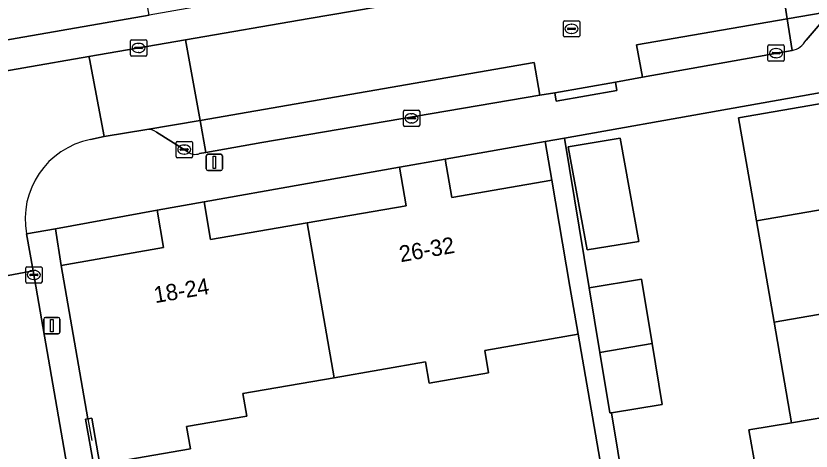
# Model space of a CAD drawing. Extents: x 162879 to 165540, y 384011 to 385181.
# Drawn here: x 164385.29 to 164434.07, y 384396.99 to 384423.7 of the extents above; entities that cross this region are included whole.
import ezdxf

# ---------------------------------------------------------------- set-up
doc = ezdxf.new("R2010")
doc.units = 0
for name, color, linetype in [('IMGEO_Erf', 7, 'Continuous'), ('IMGEO_Kolk', 7, 'Continuous'), ('IMGEO_Lichtmast', 7, 'Continuous'), ('IMGEO_Muur', 7, 'Continuous'), ('IMGEO_Pand', 7, 'Continuous'), ('IMGEO_Pand_nummerreeks', 7, 'Continuous'), ('IMGEO_Parkeervlak_gesloten', 7, 'Continuous'), ('IMGEO_Parkeervlak_open', 7, 'Continuous'), ('IMGEO_Rijbaan_lokaal_gesloten', 7, 'Continuous'), ('IMGEO_Rijbaan_lokaal_open', 7, 'Continuous'), ('IMGEO_Rioolput', 7, 'Continuous'), ('IMGEO_Voetpad_open', 7, 'Continuous')]:
    doc.layers.add(name, color=color, linetype=linetype)

msp = doc.modelspace()

# ---------------------------------------------------------------- linework, layer by layer
at = {"layer": 'IMGEO_Erf'}
for points in [[(164437.796, 384419.563), (164418.945, 384416.206), (164420.46, 384407.021), (164423.662, 384407.549), (164424.313, 384403.599), (164424.929, 384399.862), (164421.828, 384399.351), (164422.604, 384394.646), (164425.806, 384395.174), (164426.45, 384391.265), (164427.073, 384387.487), (164423.871, 384386.959), (164429.656, 384357.452), (164432.361, 384357.93), (164433.049, 384354.039), (164433.771, 384349.957), (164431.065, 384349.478), (164431.891, 384345.293), (164434.597, 384345.771)], [(164435.006, 384386.382), (164433.943, 384392.521), (164433.282, 384396.337), (164430.668, 384395.884), (164430.25, 384398.293), (164432.868, 384398.722), (164431.799, 384404.896), (164430.72, 384411.121), (164430.492, 384412.438), (164429.623, 384417.45), (164438.252, 384418.945)]]:
    msp.add_lwpolyline(points, dxfattribs=at)
for points in [[(164420.339, 384409.348), (164419.174, 384415.669), (164422.36, 384416.206), (164423.5, 384409.847)], [(164417.753, 384415.994), (164411.629, 384414.903), (164412.035, 384412.559), (164418.164, 384413.621)], [(164408.812, 384414.415), (164396.831, 384412.283), (164397.231, 384409.975), (164403.157, 384411.002), (164409.222, 384412.053)], [(164387.71, 384410.636), (164388.073, 384408.392), (164394.343, 384409.479), (164393.944, 384411.783)], [(164419.771, 384404.164), (164414.043, 384403.171), (164414.283, 384401.788), (164410.632, 384401.155), (164410.404, 384402.468), (164404.807, 384401.498), (164399.218, 384400.53), (164399.46, 384399.135), (164395.756, 384398.493), (164395.992, 384397.135), (164390.442, 384396.174), (164389.95, 384399.01), (164389.706, 384398.968), (164389.55, 384398.945), (164391.675, 384387.078), (164397.518, 384388.136), (164396.976, 384391.261), (164400.621, 384391.892), (164401.163, 384388.768), (164412.16, 384390.7), (164411.618, 384393.823), (164415.263, 384394.454), (164415.805, 384391.33), (164421.814, 384392.371)]]:
    msp.add_lwpolyline(points, close=True, dxfattribs=at)
at = {"layer": 'IMGEO_Kolk'}
for p, q in [((164392.31, 384421.311), (164392.31, 384422.163)), ((164392.385, 384422.237), (164393.237, 384422.237)), ((164392.798, 384422.017), (164392.823, 384422.017)), ((164393.311, 384422.163), (164393.311, 384421.311)), ((164431.495, 384421.919), (164432.347, 384421.919)), ((164392.569, 384421.731), (164392.569, 384421.743)), ((164393.007, 384421.694), (164392.609, 384421.694)), ((164392.612, 384421.78), (164393.01, 384421.78)), ((164392.821, 384421.457), (164392.796, 384421.457)), ((164393.053, 384421.743), (164393.053, 384421.731)), ((164431.42, 384420.993), (164431.42, 384421.845)), ((164431.679, 384421.413), (164431.679, 384421.425)), ((164432.117, 384421.376), (164431.719, 384421.376)), ((164431.722, 384421.462), (164432.12, 384421.462)), ((164431.908, 384421.699), (164431.933, 384421.699)), ((164432.163, 384421.425), (164432.163, 384421.413)), ((164432.421, 384421.845), (164432.421, 384420.993)), ((164393.237, 384421.237), (164392.385, 384421.237)), ((164432.347, 384420.919), (164431.495, 384420.919)), ((164431.931, 384421.139), (164431.906, 384421.139)), ((164409.055, 384416.993), (164409.055, 384417.845)), ((164409.13, 384417.919), (164409.982, 384417.919)), ((164409.543, 384417.699), (164409.568, 384417.699)), ((164410.056, 384417.845), (164410.056, 384416.993)), ((164409.314, 384417.413), (164409.314, 384417.425)), ((164409.752, 384417.376), (164409.354, 384417.376)), ((164409.357, 384417.462), (164409.755, 384417.462)), ((164409.566, 384417.139), (164409.541, 384417.139)), ((164409.798, 384417.425), (164409.798, 384417.413)), ((164409.982, 384416.919), (164409.13, 384416.919)), ((164395.114, 384415.073), (164395.114, 384415.925)), ((164395.189, 384415.999), (164396.041, 384415.999)), ((164395.416, 384415.542), (164395.814, 384415.542)), ((164395.602, 384415.779), (164395.627, 384415.779)), ((164396.115, 384415.925), (164396.115, 384415.073)), ((164395.373, 384415.493), (164395.373, 384415.505)), ((164395.811, 384415.456), (164395.413, 384415.456)), ((164395.625, 384415.219), (164395.6, 384415.219)), ((164395.857, 384415.505), (164395.857, 384415.493)), ((164396.041, 384414.999), (164395.189, 384414.999)), ((164385.888, 384407.379), (164385.888, 384408.231)), ((164385.963, 384408.305), (164386.815, 384408.305)), ((164386.889, 384408.231), (164386.889, 384407.379)), ((164386.147, 384407.799), (164386.147, 384407.811)), ((164386.585, 384407.762), (164386.187, 384407.762)), ((164386.19, 384407.848), (164386.588, 384407.848)), ((164386.376, 384408.085), (164386.401, 384408.085)), ((164386.631, 384407.811), (164386.631, 384407.799)), ((164386.815, 384407.305), (164385.963, 384407.305)), ((164386.399, 384407.525), (164386.374, 384407.525))]:
    msp.add_line(p, q, dxfattribs=at)
for points in [[(164392.31, 384421.311), (164392.31, 384422.163)], [(164392.385, 384422.237), (164393.237, 384422.237)], [(164393.311, 384422.163), (164393.311, 384421.311)], [(164431.495, 384421.919), (164432.347, 384421.919)], [(164431.42, 384420.993), (164431.42, 384421.845)], [(164432.421, 384421.845), (164432.421, 384420.993)], [(164393.237, 384421.237), (164392.385, 384421.237)], [(164432.347, 384420.919), (164431.495, 384420.919)], [(164409.055, 384416.993), (164409.055, 384417.845)], [(164409.13, 384417.919), (164409.982, 384417.919)], [(164410.056, 384417.845), (164410.056, 384416.993)], [(164409.982, 384416.919), (164409.13, 384416.919)], [(164395.114, 384415.073), (164395.114, 384415.925)], [(164395.189, 384415.999), (164396.041, 384415.999)], [(164396.115, 384415.925), (164396.115, 384415.073)], [(164396.041, 384414.999), (164395.189, 384414.999)], [(164385.888, 384407.379), (164385.888, 384408.231)], [(164385.963, 384408.305), (164386.815, 384408.305)], [(164386.889, 384408.231), (164386.889, 384407.379)], [(164386.815, 384407.305), (164385.963, 384407.305)]]:
    msp.add_lwpolyline(points, dxfattribs=at)
for centre, radius, start, end in [((164392.387, 384422.161), 0.0765, 91.552, 178.448), ((164392.387, 384422.161), 0.0765, 91.552, 178.448), ((164393.235, 384422.161), 0.0765, 1.552, 88.448), ((164393.235, 384422.161), 0.0765, 1.552, 88.448), ((164431.497, 384421.843), 0.0765, 91.552, 178.448), ((164431.497, 384421.843), 0.0765, 91.552, 178.448), ((164432.345, 384421.843), 0.0765, 1.552, 88.448), ((164432.345, 384421.843), 0.0765, 1.552, 88.448), ((164392.609, 384421.74), 0.0403, 85.8775, 175.7526), ((164392.606, 384421.73), 0.0366, 178.938, 274.7102), ((164393.01, 384421.737), 0.043, 264.8664, 352.4533), ((164393.014, 384421.742), 0.0386, 1.7309, 96.639), ((164431.719, 384421.422), 0.0403, 85.8775, 175.7526), ((164431.716, 384421.412), 0.0366, 178.938, 274.7102), ((164432.12, 384421.419), 0.043, 264.8664, 352.4533), ((164432.124, 384421.424), 0.0386, 1.7309, 96.639), ((164392.387, 384421.313), 0.0765, 181.552, 268.448), ((164392.387, 384421.313), 0.0765, 181.552, 268.448), ((164393.235, 384421.313), 0.0765, 271.552, 358.448), ((164393.235, 384421.313), 0.0765, 271.552, 358.448), ((164431.497, 384420.995), 0.0765, 181.552, 268.448), ((164431.497, 384420.995), 0.0765, 181.552, 268.448), ((164432.345, 384420.995), 0.0765, 271.552, 358.448), ((164432.345, 384420.995), 0.0765, 271.552, 358.448), ((164409.132, 384417.843), 0.0765, 91.552, 178.448), ((164409.132, 384417.843), 0.0765, 91.552, 178.448), ((164409.98, 384417.843), 0.0765, 1.552, 88.448), ((164409.98, 384417.843), 0.0765, 1.552, 88.448), ((164409.132, 384416.995), 0.0765, 181.552, 268.448), ((164409.132, 384416.995), 0.0765, 181.552, 268.448), ((164409.354, 384417.422), 0.0403, 85.8775, 175.7526), ((164409.351, 384417.412), 0.0366, 178.938, 274.7102), ((164409.755, 384417.419), 0.043, 264.8664, 352.4533), ((164409.759, 384417.424), 0.0386, 1.7309, 96.639), ((164409.98, 384416.995), 0.0765, 271.552, 358.448), ((164409.98, 384416.995), 0.0765, 271.552, 358.448), ((164395.191, 384415.923), 0.0765, 91.552, 178.448), ((164395.191, 384415.923), 0.0765, 91.552, 178.448), ((164395.413, 384415.502), 0.0403, 85.8775, 175.7526), ((164395.818, 384415.504), 0.0386, 1.7309, 96.639), ((164396.039, 384415.923), 0.0765, 1.552, 88.448), ((164396.039, 384415.923), 0.0765, 1.552, 88.448), ((164395.191, 384415.075), 0.0765, 181.552, 268.448), ((164395.191, 384415.075), 0.0765, 181.552, 268.448), ((164395.41, 384415.492), 0.0366, 178.938, 274.7102), ((164395.814, 384415.499), 0.043, 264.8664, 352.4533), ((164396.039, 384415.075), 0.0765, 271.552, 358.448), ((164396.039, 384415.075), 0.0765, 271.552, 358.448), ((164385.965, 384408.229), 0.0765, 91.552, 178.448), ((164385.965, 384408.229), 0.0765, 91.552, 178.448), ((164386.813, 384408.229), 0.0765, 1.552, 88.448), ((164386.813, 384408.229), 0.0765, 1.552, 88.448), ((164386.187, 384407.808), 0.0403, 85.8775, 175.7526), ((164386.184, 384407.798), 0.0366, 178.938, 274.7102), ((164386.588, 384407.805), 0.043, 264.8664, 352.4533), ((164386.592, 384407.81), 0.0386, 1.7309, 96.639), ((164385.965, 384407.381), 0.0765, 181.552, 268.448), ((164385.965, 384407.381), 0.0765, 181.552, 268.448), ((164386.813, 384407.381), 0.0765, 271.552, 358.448), ((164386.813, 384407.381), 0.0765, 271.552, 358.448)]:
    msp.add_arc(centre, radius, start, end, dxfattribs=at)
for centre, major_axis, ratio, start_param, end_param in [((164392.797, 384421.737), (-0.387, 0.002), 0.722429, 4.712389, 7.853982), ((164392.822, 384421.737), (-0.39, 0.002), 0.717154, 1.570796, 4.712389), ((164431.907, 384421.419), (-0.387, 0.002), 0.722429, 4.712389, 7.853982), ((164431.932, 384421.419), (-0.39, 0.002), 0.717154, 1.570796, 4.712389), ((164409.542, 384417.419), (-0.387, 0.002), 0.722429, 4.712389, 7.853982), ((164409.567, 384417.419), (-0.39, 0.002), 0.717154, 1.570796, 4.712389), ((164395.601, 384415.499), (-0.387, 0.002), 0.722429, 4.712389, 7.853982), ((164395.626, 384415.499), (-0.39, 0.002), 0.717154, 1.570796, 4.712389), ((164386.375, 384407.805), (-0.387, 0.002), 0.722429, 4.712389, 7.853982), ((164386.4, 384407.805), (-0.39, 0.002), 0.717154, 1.570796, 4.712389)]:
    msp.add_ellipse(centre, major_axis=major_axis, ratio=ratio, start_param=start_param, end_param=end_param, dxfattribs=at)
at = {"layer": 'IMGEO_Lichtmast'}
for p, q in [((164396.968, 384414.313), (164396.968, 384415.113)), ((164396.968, 384415.113), (164396.968, 384414.313)), ((164397.068, 384415.213), (164397.858, 384415.213)), ((164397.858, 384415.213), (164397.068, 384415.213)), ((164397.958, 384415.113), (164397.958, 384414.313)), ((164397.958, 384414.313), (164397.958, 384415.113)), ((164397.858, 384414.213), (164397.068, 384414.213)), ((164397.068, 384414.213), (164397.858, 384414.213)), ((164386.996, 384404.293), (164386.996, 384405.093)), ((164386.996, 384405.093), (164386.996, 384404.293)), ((164387.096, 384405.193), (164387.886, 384405.193)), ((164387.886, 384405.193), (164387.096, 384405.193)), ((164387.986, 384405.093), (164387.986, 384404.293)), ((164387.986, 384404.293), (164387.986, 384405.093)), ((164387.886, 384404.193), (164387.096, 384404.193)), ((164387.096, 384404.193), (164387.886, 384404.193))]:
    msp.add_line(p, q, dxfattribs=at)
for points in [[(164397.388, 384415.088), (164397.538, 384415.088), (164397.538, 384414.338), (164397.388, 384414.338), (164397.388, 384415.088)], [(164387.416, 384405.068), (164387.566, 384405.068), (164387.566, 384404.318), (164387.416, 384404.318), (164387.416, 384405.068)]]:
    msp.add_lwpolyline(points, dxfattribs=at)
for centre, start, end in [((164397.068, 384415.113), 90, 180), ((164397.068, 384415.113), 90, 180), ((164397.858, 384415.113), 0, 90), ((164397.858, 384415.113), 360, 90), ((164397.068, 384414.313), 180, 270), ((164397.068, 384414.313), 180, 270), ((164397.858, 384414.313), 270, 0), ((164397.858, 384414.313), 270, 0), ((164387.096, 384405.093), 90, 180), ((164387.096, 384405.093), 90, 180), ((164387.886, 384405.093), 0, 90), ((164387.886, 384405.093), 360, 90), ((164387.096, 384404.293), 180, 270), ((164387.096, 384404.293), 180, 270), ((164387.886, 384404.293), 270, 0), ((164387.886, 384404.293), 270, 0)]:
    msp.add_arc(centre, 0.1, start, end, dxfattribs=at)
at = {"layer": 'IMGEO_Muur'}
msp.add_lwpolyline([(164389.706, 384398.968), (164389.954, 384397.641)], dxfattribs=at)
at = {"layer": 'IMGEO_Pand'}
for points in [[(164430.72, 384411.121), (164440.099, 384412.747), (164439.699, 384415.052), (164438.949, 384414.923), (164438.252, 384418.945), (164429.623, 384417.45), (164430.492, 384412.438)], [(164420.339, 384409.348), (164423.5, 384409.847), (164422.36, 384416.206), (164419.174, 384415.669)], [(164403.157, 384411.002), (164404.807, 384401.498), (164410.404, 384402.468), (164410.632, 384401.155), (164414.283, 384401.788), (164414.043, 384403.171), (164419.771, 384404.164), (164419.262, 384407.102), (164418.164, 384413.621), (164412.035, 384412.559), (164411.629, 384414.903), (164408.812, 384414.415), (164409.222, 384412.053)], [(164431.799, 384404.896), (164440.427, 384406.391), (164439.761, 384410.237), (164440.511, 384410.368), (164440.099, 384412.747), (164430.72, 384411.121)], [(164403.157, 384411.002), (164397.231, 384409.975), (164396.831, 384412.283), (164393.944, 384411.783), (164394.343, 384409.479), (164388.073, 384408.392), (164389.706, 384398.968), (164389.95, 384399.01), (164390.442, 384396.174), (164395.992, 384397.135), (164395.756, 384398.493), (164399.46, 384399.135), (164399.218, 384400.53), (164404.807, 384401.498)], [(164424.313, 384403.599), (164423.662, 384407.549), (164420.46, 384407.021), (164421.116, 384403.045)], [(164431.799, 384404.896), (164432.868, 384398.722), (164442.253, 384400.317), (164441.857, 384402.6), (164441.107, 384402.47), (164440.427, 384406.391)], [(164424.313, 384403.599), (164421.116, 384403.045), (164421.727, 384399.334), (164421.828, 384399.351), (164424.929, 384399.862)], [(164442.58, 384393.969), (164441.919, 384397.786), (164442.669, 384397.916), (164442.253, 384400.317), (164432.868, 384398.722), (164430.25, 384398.293), (164430.668, 384395.884), (164433.282, 384396.337), (164433.943, 384392.521)]]:
    msp.add_lwpolyline(points, close=True, dxfattribs=at)
at = {"layer": 'IMGEO_Parkeervlak_gesloten'}
for points in [[(164432.597, 384423.514), (164423.356, 384421.917), (164423.716, 384419.936), (164432.896, 384421.585)], [(164417.428, 384418.836), (164417.081, 384420.833), (164396.592, 384417.292), (164396.947, 384415.325), (164400.372, 384415.943)]]:
    msp.add_lwpolyline(points, close=True, dxfattribs=at)
at = {"layer": 'IMGEO_Parkeervlak_open'}
for points in [[(164411.718, 384427.088), (164398.925, 384424.711), (164397.308, 384424.429), (164393.455, 384423.757), (164366.928, 384419.133), (164364.163, 384418.859)], [(164395.7, 384422.234), (164403.282, 384423.54), (164415.478, 384425.634)], [(164435.59, 384424.031), (164432.597, 384423.514), (164432.896, 384421.585)], [(164433.763, 384422.22), (164434.983, 384423.649)], [(164362.808, 384418.053), (164362.267, 384417.188), (164360.915, 384416.14), (164368.41, 384417.478), (164373.791, 384418.419), (164389.77, 384421.213), (164395.7, 384422.234)], [(164396.592, 384417.292), (164393.324, 384416.731)], [(164396.55, 384415.253), (164396.947, 384415.325), (164396.592, 384417.292)], [(164393.907, 384416.576), (164395.835, 384415.36)]]:
    msp.add_lwpolyline(points, dxfattribs=at)
for centre, radius, start, end in [((164432.646, 384422.836), 1.276, 281.3143, 331.1246), ((164393.394, 384415.821), 0.913, 55.8114, 94.4114), ((164396.285, 384415.928), 0.725, 231.567, 291.4107)]:
    msp.add_arc(centre, radius, start, end, dxfattribs=at)
at = {"layer": 'IMGEO_Rijbaan_lokaal_gesloten'}
msp.add_lwpolyline([(164423.356, 384421.917), (164432.597, 384423.514), (164431.837, 384428.424), (164422.872, 384426.936), (164421.913, 384426.751), (164416.523, 384425.814), (164415.478, 384425.634), (164403.282, 384423.54), (164395.7, 384422.234), (164396.592, 384417.292), (164417.081, 384420.833), (164417.428, 384418.836), (164418.339, 384418.99), (164422.062, 384419.639), (164423.716, 384419.936)], close=True, dxfattribs=at)
at = {"layer": 'IMGEO_Rijbaan_lokaal_open'}
for points in [[(164435.141, 384428.972), (164431.837, 384428.424), (164432.597, 384423.514), (164435.59, 384424.031), (164435.895, 384424.08)], [(164395.7, 384422.234), (164389.77, 384421.213), (164389.795, 384421.07), (164390.7, 384416.291), (164393.324, 384416.731), (164396.592, 384417.292)], [(164395.04, 384358.184), (164390.816, 384382.176), (164390.64, 384383.301), (164386.344, 384408.063), (164381.51, 384407.155), (164381.547, 384406.902), (164385.258, 384385.641), (164385.515, 384384.132), (164390.418, 384356.182), (164395.235, 384357.092)]]:
    msp.add_lwpolyline(points, close=True, dxfattribs=at)
for points in [[(164389.863, 384416.109), (164390.7, 384416.291), (164389.795, 384421.07), (164389.77, 384421.213), (164373.791, 384418.419), (164374.565, 384413.513), (164375.45, 384413.638)], [(164381.061, 384409.339), (164381.51, 384407.155), (164386.344, 384408.063), (164385.941, 384410.333)]]:
    msp.add_lwpolyline(points, dxfattribs=at)
msp.add_arc((164390.816, 384411.243), 4.959, 101.0752, 190.5705, dxfattribs=at)
at = {"layer": 'IMGEO_Rioolput'}
for p, q in [((164418.87, 384422.482), (164418.87, 384423.334)), ((164418.945, 384423.408), (164419.797, 384423.408)), ((164419.871, 384423.334), (164419.871, 384422.482)), ((164419.129, 384422.902), (164419.129, 384422.914)), ((164419.567, 384422.865), (164419.169, 384422.865)), ((164419.172, 384422.951), (164419.57, 384422.951)), ((164419.358, 384423.188), (164419.383, 384423.188)), ((164419.613, 384422.914), (164419.613, 384422.902)), ((164419.797, 384422.408), (164418.945, 384422.408)), ((164419.381, 384422.628), (164419.356, 384422.628))]:
    msp.add_line(p, q, dxfattribs=at)
for points in [[(164418.87, 384422.482), (164418.87, 384423.334)], [(164418.945, 384423.408), (164419.797, 384423.408)], [(164419.871, 384423.334), (164419.871, 384422.482)], [(164419.797, 384422.408), (164418.945, 384422.408)]]:
    msp.add_lwpolyline(points, dxfattribs=at)
for centre, radius, start, end in [((164418.947, 384423.332), 0.0765, 91.552, 178.448), ((164418.947, 384423.332), 0.0765, 91.552, 178.448), ((164419.795, 384423.332), 0.0765, 1.552, 88.448), ((164419.795, 384423.332), 0.0765, 1.552, 88.448), ((164419.169, 384422.911), 0.0403, 85.8775, 175.7526), ((164419.166, 384422.901), 0.0366, 178.938, 274.7102), ((164419.57, 384422.908), 0.043, 264.8664, 352.4533), ((164419.574, 384422.913), 0.0386, 1.7309, 96.639), ((164418.947, 384422.484), 0.0765, 181.552, 268.448), ((164418.947, 384422.484), 0.0765, 181.552, 268.448), ((164419.795, 384422.484), 0.0765, 271.552, 358.448), ((164419.795, 384422.484), 0.0765, 271.552, 358.448)]:
    msp.add_arc(centre, radius, start, end, dxfattribs=at)
for centre, major_axis, ratio, start_param, end_param in [((164419.357, 384422.908), (-0.387, 0.002), 0.722429, 4.712389, 7.853982), ((164419.382, 384422.908), (-0.39, 0.002), 0.717154, 1.570796, 4.712389)]:
    msp.add_ellipse(centre, major_axis=major_axis, ratio=ratio, start_param=start_param, end_param=end_param, dxfattribs=at)
at = {"layer": 'IMGEO_Voetpad_open'}
for points in [[(164364.163, 384418.859), (164366.928, 384419.133), (164393.455, 384423.757), (164393.344, 384424.417), (164397.198, 384425.084), (164397.308, 384424.429), (164398.925, 384424.711), (164411.718, 384427.088)], [(164434.983, 384423.649), (164433.763, 384422.22)], [(164408.812, 384414.415), (164411.629, 384414.903), (164417.753, 384415.994), (164418.945, 384416.206), (164437.796, 384419.563), (164440.828, 384420.109), (164442.872, 384423.116)], [(164432.896, 384421.585), (164423.716, 384419.936), (164422.062, 384419.639), (164422.152, 384419.126), (164418.43, 384418.469), (164418.339, 384418.99), (164417.428, 384418.836), (164400.372, 384415.943), (164396.947, 384415.325), (164396.55, 384415.253)], [(164393.324, 384416.731), (164390.7, 384416.291), (164389.863, 384416.109)], [(164395.835, 384415.36), (164393.907, 384416.576)], [(164422.604, 384394.646), (164421.828, 384399.351), (164421.727, 384399.334), (164421.116, 384403.045), (164420.46, 384407.021), (164418.945, 384416.206), (164417.753, 384415.994), (164418.164, 384413.621), (164419.262, 384407.102), (164419.771, 384404.164), (164421.814, 384392.371)], [(164385.941, 384410.333), (164387.71, 384410.636), (164393.944, 384411.783), (164396.831, 384412.283), (164408.812, 384414.415)], [(164400.073, 384386.92), (164399.799, 384388.532), (164397.518, 384388.136), (164391.675, 384387.078), (164389.55, 384398.945), (164389.706, 384398.968), (164388.073, 384408.392), (164387.71, 384410.636), (164385.941, 384410.333), (164386.344, 384408.063), (164390.64, 384383.301), (164396.094, 384384.236), (164396.521, 384381.853), (164397.701, 384375.282), (164397.912, 384375.312), (164398.421, 384371.933), (164398.286, 384371.911), (164400.314, 384360.585)]]:
    msp.add_lwpolyline(points, dxfattribs=at)
msp.add_lwpolyline([(164418.339, 384418.99), (164418.43, 384418.469), (164422.152, 384419.126), (164422.062, 384419.639)], close=True, dxfattribs=at)
for centre, radius, start, end in [((164432.646, 384422.836), 1.276, 281.3143, 331.1246), ((164393.394, 384415.821), 0.913, 55.8114, 94.4114), ((164390.816, 384411.243), 4.959, 101.0752, 190.5705), ((164396.285, 384415.928), 0.725, 231.567, 291.4107)]:
    msp.add_arc(centre, radius, start, end, dxfattribs=at)

# ---------------------------------------------------------------- texts
at = {"layer": 'IMGEO_Pand_nummerreeks'}
for s, rotation, p in [('26-32', 9.9128, (164408.891, 384408.582)), ('18-24', 9.6429, (164393.834, 384406.071))]:
    msp.add_text(s, height=1, rotation=rotation, dxfattribs=at).set_placement(p)

doc.saveas('drawing.dxf')
